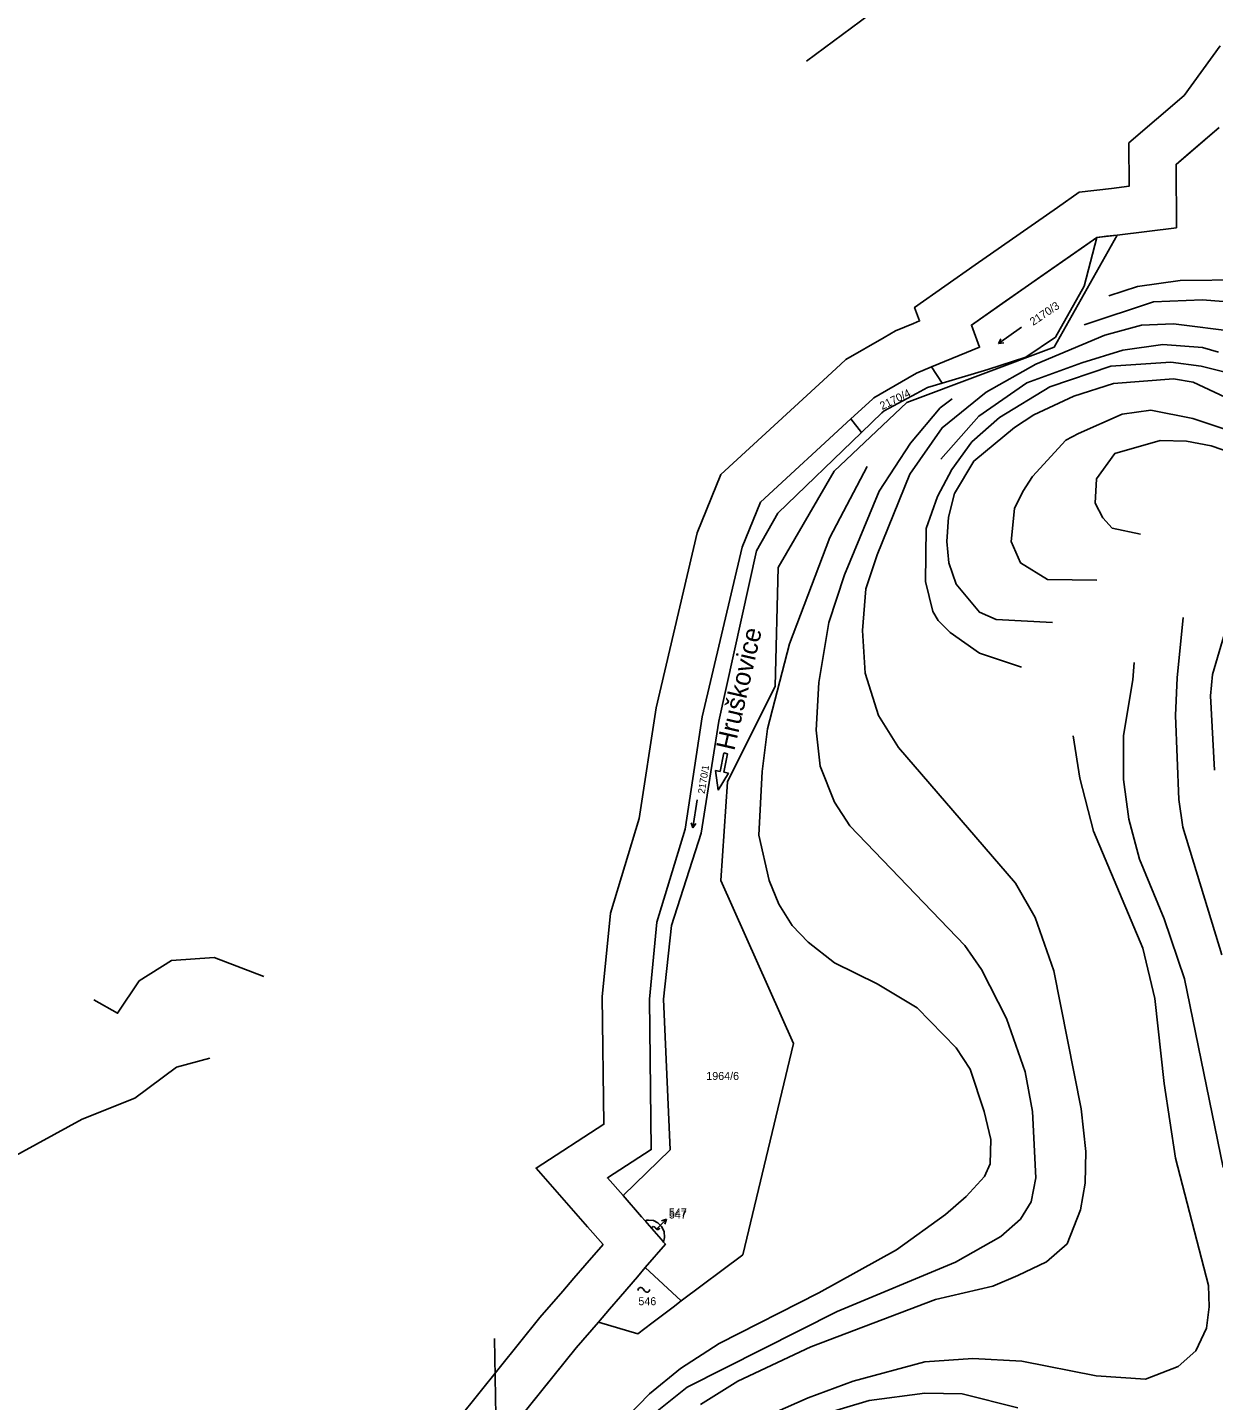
# Model space of a CAD drawing. Extents: x -555860 to -552701, y -1187050 to -1182291.
# Drawn here: x -555372.4 to -555120.4, y -1183320.2 to -1183028.5 of the extents above; entities that cross this region are included whole.
import ezdxf

# ---------------------------------------------------------------- set-up
doc = ezdxf.new("R2010")
doc.units = 0
for name, color, linetype in [('LEG_2b', 7, 'Continuous'), ('Level 16', 7, 'Continuous'), ('Level 25', 7, 'Continuous'), ('Level 28', 7, 'Continuous'), ('Level 30', 7, 'Continuous'), ('Level 32', 7, 'Continuous'), ('Level 40', 7, 'Continuous'), ('Level 41', 7, 'Continuous'), ('navrh_BV', 7, 'Continuous'), ('stav_BV', 7, 'Continuous'), ('Značky kultur', 7, 'Continuous')]:
    doc.layers.add(name, color=color, linetype=linetype)

msp = doc.modelspace()

# ---------------------------------------------------------------- linework, layer by layer
at = {"layer": 'Level 16'}
for p, q in [((-555238.76, -1183283.76), (-555236.67, -1183281.6)), ((-555236.67, -1183281.6), (-555237.73, -1183281.97)), ((-555236.67, -1183281.6), (-555237.01, -1183282.67))]:
    msp.add_line(p, q, dxfattribs=at)
at = {"layer": 'Level 25'}
for p, q in [((-555161.21, -1183092.12), (-555166.09, -1183095.6)), ((-555166.09, -1183095.6), (-555165.59, -1183094.63)), ((-555166.09, -1183095.6), (-555165.01, -1183095.44)), ((-555230.13, -1183192.55), (-555231.06, -1183198.48)), ((-555231.06, -1183198.48), (-555231.4, -1183197.44)), ((-555231.06, -1183198.48), (-555230.41, -1183197.59)), ((-555239.08, -1183283.4), (-555238.88, -1183283.66)), ((-555241.63, -1183296.45), (-555241.33, -1183296.85))]:
    msp.add_line(p, q, dxfattribs=at)
for centre, radius, start, end in [((-555239.42, -1183283.59), 0.394, 29.2914, 181.2189), ((-555238.54, -1183283.47), 0.394, 209.2914, 1.2189), ((-555242.14, -1183296.74), 0.588, 29.2914, 181.2189), ((-555240.82, -1183296.56), 0.588, 209.2914, 1.2189)]:
    msp.add_arc(centre, radius, start, end, dxfattribs=at)
at = {"layer": 'Level 28'}
for points in [[(-555241.16, -1183291.91), (-555236.88, -1183286.96), (-555237.28, -1183286.49), (-555237.44, -1183286.31), (-555237.81, -1183285.88), (-555240.76, -1183282.48), (-555241.07, -1183282.12), (-555241.21, -1183281.96), (-555241.95, -1183281.12), (-555245.9, -1183276.62), (-555249.2, -1183272.88), (-555239.9, -1183266.86), (-555240.29, -1183234.86), (-555238.68, -1183218.56), (-555232.69, -1183198.75), (-555229.05, -1183174.91), (-555220.56, -1183138.88), (-555216.67, -1183129.28), (-555197.47, -1183111.63), (-555192.92, -1183107.44), (-555192.57, -1183107.12), (-555185.41, -1183102.97), (-555183.57, -1183101.9), (-555180.37, -1183100.59), (-555170.12, -1183096.4), (-555171.88, -1183091.68), (-555165.32, -1183087.1), (-555150.21, -1183076.55), (-555147.87, -1183074.92), (-555145.25, -1183073.09), (-555140.92, -1183072.56), (-555128.31, -1183071), (-555128.37, -1183057.57), (-555119.21, -1183049.69)], [(-554989.16, -1183790.18), (-554998.38, -1183762.03), (-555023.98, -1183698.86), (-555072.25, -1183586.24), (-555107.46, -1183513.79), (-555123.73, -1183497.05), (-555148.99, -1183482.44), (-555174.33, -1183475.35), (-555199.76, -1183468.31), (-555225.23, -1183461.43), (-555248.68, -1183450.24), (-555272.32, -1183438.88), (-555295.77, -1183427.64), (-555319.32, -1183416.36), (-555342.75, -1183405.14), (-555324.88, -1183381.52), (-555299.11, -1183358.62), (-555286.46, -1183347.02), (-555255.88, -1183308.96), (-555251.14, -1183303.48), (-555248.77, -1183300.73), (-555246.44, -1183298.03), (-555242.85, -1183293.87), (-555241.16, -1183291.91)]]:
    msp.add_lwpolyline(points, dxfattribs=at)
at = {"layer": 'Level 30'}
for points in [[(-555119.03, -1183032.33), (-555126.63, -1183042.88), (-555138.39, -1183053), (-555138.35, -1183062.17), (-555142.14, -1183062.64), (-555148.94, -1183063.47), (-555153.59, -1183066.72), (-555155.93, -1183068.35), (-555171.05, -1183078.9), (-555183.96, -1183087.92), (-555182.88, -1183090.81), (-555184.16, -1183091.33), (-555188, -1183092.91), (-555190.43, -1183094.32), (-555198.52, -1183099.01), (-555199.68, -1183100.07), (-555204.24, -1183104.27), (-555225.09, -1183123.44), (-555230.12, -1183135.84), (-555238.88, -1183173.01), (-555242.47, -1183196.54), (-555248.54, -1183216.6), (-555250.3, -1183234.43), (-555249.97, -1183261.46), (-555264.38, -1183270.79), (-555253.41, -1183283.23), (-555250.11, -1183286.98)], [(-555241.16, -1183291.91), (-555236.88, -1183286.96), (-555237.28, -1183286.49), (-555237.44, -1183286.31), (-555237.81, -1183285.88), (-555240.76, -1183282.48), (-555241.07, -1183282.12), (-555241.21, -1183281.96), (-555241.95, -1183281.12), (-555245.9, -1183276.62), (-555249.2, -1183272.88), (-555239.9, -1183266.86), (-555240.29, -1183234.86), (-555238.68, -1183218.56), (-555232.69, -1183198.75), (-555229.05, -1183174.91), (-555220.56, -1183138.88), (-555216.67, -1183129.28), (-555197.47, -1183111.63), (-555192.92, -1183107.44), (-555192.57, -1183107.12), (-555185.41, -1183102.97), (-555183.57, -1183101.9), (-555180.37, -1183100.59), (-555170.12, -1183096.4), (-555171.88, -1183091.68), (-555165.32, -1183087.1), (-555150.21, -1183076.55), (-555147.87, -1183074.92), (-555145.25, -1183073.09), (-555140.92, -1183072.56), (-555128.31, -1183071), (-555128.37, -1183057.57), (-555119.21, -1183049.69)], [(-555250.11, -1183286.98), (-555254.01, -1183291.5), (-555256.34, -1183294.2), (-555258.71, -1183296.95), (-555263.56, -1183302.55), (-555293.78, -1183340.16), (-555305.81, -1183351.2), (-555332.26, -1183374.7), (-555358.11, -1183408.87), (-555323.64, -1183425.38), (-555300.09, -1183436.66), (-555276.65, -1183447.9), (-555253, -1183459.26), (-555228.72, -1183470.85), (-555202.4, -1183477.96), (-555177.01, -1183484.98), (-555152.9, -1183491.73), (-555129.94, -1183505.01), (-555115.75, -1183519.61), (-555081.35, -1183590.4), (-555033.21, -1183702.71), (-555007.78, -1183765.47), (-554998.93, -1183792.49)], [(-554989.16, -1183790.18), (-554998.38, -1183762.03), (-555023.98, -1183698.86), (-555072.25, -1183586.24), (-555107.46, -1183513.79), (-555123.73, -1183497.05), (-555148.99, -1183482.44), (-555174.33, -1183475.35), (-555199.76, -1183468.31), (-555225.23, -1183461.43), (-555248.68, -1183450.24), (-555272.32, -1183438.88), (-555295.77, -1183427.64), (-555319.32, -1183416.36), (-555342.75, -1183405.14), (-555324.88, -1183381.52), (-555299.11, -1183358.62), (-555286.46, -1183347.02), (-555255.88, -1183308.96), (-555251.14, -1183303.48), (-555248.77, -1183300.73), (-555246.44, -1183298.03), (-555242.85, -1183293.87), (-555241.16, -1183291.91)]]:
    msp.add_lwpolyline(points, dxfattribs=at)
at = {"layer": 'Level 32'}
msp.add_lwpolyline([(-555246.44, -1183298.03), (-555242.85, -1183293.87), (-555241.16, -1183291.91), (-555233.51, -1183299.01), (-555235.27, -1183300.33), (-555239.74, -1183303.69), (-555242.77, -1183305.96), (-555251.14, -1183303.48), (-555248.77, -1183300.73), (-555246.44, -1183298.03)], dxfattribs=at)
at = {"layer": 'Level 40'}
for points in [[(-555079.89, -1182938.58), (-555079.12, -1182939.78), (-555078.72, -1182943.51), (-555078.86, -1182953.11), (-555077.03, -1182967.5), (-555077.31, -1182977.1), (-555078.02, -1182981.9), (-555080.84, -1182991.49), (-555089.45, -1183011.25), (-555094.39, -1183026.21), (-555094.95, -1183031), (-555094.67, -1183059.79), (-555095.66, -1183064.59), (-555097.77, -1183069.39), (-555100.74, -1183074.19), (-555105.11, -1183079.27), (-555109.49, -1183081.38), (-555114, -1183082.09), (-555127.55, -1183082.23), (-555136.58, -1183083.5), (-555142.66, -1183085.46)], [(-555206.88, -1183035.59), (-555191.59, -1183024.3), (-555184.47, -1183016.4)], [(-555128.96, -1183103.11), (-555141.66, -1183104.1), (-555150.13, -1183106.78), (-555158.6, -1183110.73), (-555162.69, -1183113.42), (-555171.35, -1183120.57), (-555175.48, -1183127.48), (-555176.75, -1183132.51), (-555177.08, -1183137.69), (-555176.66, -1183142.2), (-555175.11, -1183146.72), (-555170.17, -1183152.65), (-555166.64, -1183154.2), (-555154.61, -1183154.89)], [(-555111.18, -1183110.17), (-555124.73, -1183103.82), (-555128.96, -1183103.11)], [(-555194.02, -1183121.74), (-555201.92, -1183136.84), (-555210.53, -1183159.42), (-555215.18, -1183177.48), (-555216.31, -1183186.51), (-555217.02, -1183200.06), (-555214.83, -1183209.66), (-555212.78, -1183214.74), (-555209.96, -1183219.25), (-555206.57, -1183222.78), (-555200.93, -1183227.16), (-555191.9, -1183231.67), (-555183.43, -1183236.75), (-555175.11, -1183245.22), (-555172.14, -1183249.73), (-555169.18, -1183258.77), (-555167.73, -1183264.74), (-555167.91, -1183269.91), (-555169.09, -1183272.57), (-555172.99, -1183276.83), (-555177.36, -1183280.64), (-555187.81, -1183288.12), (-555204.32, -1183297.29), (-555225.48, -1183308.01), (-555233.67, -1183313.38), (-555240.3, -1183318.74), (-555252.58, -1183331.44)], [(-555137.27, -1183163.35), (-555137.57, -1183167.04), (-555139.55, -1183178.89), (-555139.55, -1183188.21), (-555138.42, -1183196.68), (-555136.16, -1183205.14), (-555130.94, -1183217.84), (-555126.56, -1183230.54), (-555118.38, -1183270.62)], [(-555358.36, -1183235.05), (-555353.29, -1183237.87), (-555348.68, -1183231.02), (-555341.85, -1183226.7), (-555332.8, -1183226.05), (-555322.19, -1183230.07)], [(-555161.98, -1183321.7), (-555173.84, -1183318.74), (-555181.74, -1183318.6), (-555193.59, -1183320.15), (-555204.49, -1183323.44)]]:
    msp.add_lwpolyline(points, dxfattribs=at)
at = {"layer": 'Level 41'}
for points in [[(-555032.01, -1182908.94), (-555042.6, -1182926.3), (-555048.24, -1182942.1), (-555051.77, -1182963.83), (-555053.18, -1182985.56), (-555056.15, -1182999.11), (-555061.69, -1183011.78), (-555066.45, -1183019.15), (-555072.23, -1183026.21), (-555075.62, -1183032.98), (-555078.44, -1183041.45), (-555080.7, -1183059.23), (-555083.66, -1183069.11), (-555086.2, -1183073.34), (-555094.39, -1183081.1), (-555102.15, -1183085.33), (-555106.67, -1183086.46), (-555114, -1183087.03), (-555122.75, -1183086.32), (-555133.2, -1183086.75), (-555147.93, -1183091.61)], [(-555229.44, -1183321), (-555221.53, -1183316.06), (-555206.01, -1183308.72), (-555179.48, -1183298.7), (-555167.34, -1183295.88), (-555161.98, -1183293.62), (-555155.91, -1183290.66), (-555151.54, -1183286.85), (-555148.72, -1183279.65), (-555147.73, -1183274.01), (-555147.59, -1183267.23), (-555148.58, -1183258.2), (-555154.36, -1183228.85), (-555158.31, -1183217.56), (-555162.53, -1183210.27), (-555187.38, -1183181.43), (-555191.62, -1183174.66), (-555194.44, -1183165.63), (-555195, -1183156.6), (-555194.3, -1183147.71), (-555191.9, -1183140.51), (-555184.95, -1183123.33), (-555178.11, -1183113.5), (-555168.76, -1183105.94), (-555158.17, -1183100.01), (-555143.49, -1183093.85), (-555135.73, -1183091.68), (-555128.96, -1183091.4), (-555115.41, -1183093.09)], [(-555119.36, -1183097.47), (-555122.75, -1183096.48), (-555131.22, -1183095.78), (-555139.69, -1183097.05), (-555148.42, -1183099.71), (-555160.08, -1183103.94), (-555170.31, -1183111.02), (-555178.35, -1183120.19)], [(-555103.28, -1183105.37), (-555123.03, -1183100.43), (-555129.53, -1183099.59), (-555142.23, -1183100.43), (-555155.21, -1183104.81), (-555165.93, -1183111.3)], [(-555175.95, -1183107.34), (-555178.48, -1183109.27), (-555184.84, -1183116.8), (-555191.47, -1183126.96), (-555198.81, -1183144.74), (-555202.2, -1183154.9), (-555204.32, -1183167.6), (-555204.88, -1183177.76), (-555204.04, -1183185.39), (-555200.93, -1183193.01), (-555197.68, -1183198.09), (-555173.27, -1183223.49), (-555169.74, -1183228.57), (-555164.38, -1183239.01), (-555160.43, -1183250.3), (-555158.88, -1183258.77), (-555158.17, -1183272.88), (-555159.16, -1183277.96), (-555161.42, -1183281.63), (-555165.65, -1183285.29), (-555175.25, -1183290.8), (-555200.37, -1183301.24), (-555232.26, -1183317.33), (-555238.61, -1183322.41)], [(-555109.49, -1183116.66), (-555124.8, -1183111.51), (-555133.76, -1183109.75), (-555139.83, -1183110.59), (-555149.14, -1183114.69), (-555151.82, -1183116.1), (-555158.88, -1183123.86), (-555160.95, -1183127.06), (-555162.69, -1183130.63), (-555163.39, -1183137.69), (-555161.42, -1183142.2), (-555155.69, -1183145.75), (-555145.2, -1183145.88)], [(-555165.93, -1183111.3), (-555171.75, -1183116.49), (-555176.02, -1183122.34), (-555179.06, -1183128.09), (-555181.46, -1183134.87), (-555181.6, -1183146.16), (-555180.05, -1183152.5), (-555178.92, -1183154.48), (-555176.38, -1183157.02), (-555170.17, -1183161.39), (-555161.2, -1183164.39)], [(-555106.1, -1183122.45), (-555120.92, -1183117.37), (-555126.14, -1183116.38), (-555131.78, -1183116.24), (-555141.43, -1183118.97), (-555145.28, -1183124.32), (-555145.61, -1183129.5), (-555143.92, -1183132.61), (-555141.94, -1183134.86), (-555135.96, -1183136.07)], [(-555126.9, -1183153.79), (-555128.16, -1183166.62), (-555128.54, -1183174.66), (-555127.83, -1183192.44), (-555126.98, -1183198.37), (-555118.66, -1183225.46)], [(-555116.57, -1183151.97), (-555120.64, -1183165.91), (-555121.06, -1183170.43), (-555120.21, -1183186.23)], [(-555220.4, -1183325.66), (-555206.57, -1183319.59), (-555196.98, -1183316.06), (-555181.74, -1183311.97), (-555171.58, -1183311.26), (-555161.14, -1183311.82), (-555145.33, -1183314.93), (-555134.89, -1183315.64), (-555127.97, -1183312.95), (-555124.16, -1183309.57), (-555121.91, -1183304.77), (-555121.34, -1183300.25), (-555121.48, -1183295.74), (-555128.54, -1183268.64), (-555130.94, -1183252.84), (-555132.91, -1183234.78), (-555135.45, -1183224.05), (-555145.9, -1183199.22), (-555148.86, -1183187.93), (-555150.26, -1183178.96)], [(-555381.9, -1183263.64), (-555376.5, -1183268.96), (-555360.8, -1183260.37), (-555349.66, -1183255.92), (-555340.8, -1183249.32), (-555333.66, -1183247.45)], [(-555272.92, -1183323.43), (-555273.21, -1183306.98)]]:
    msp.add_lwpolyline(points, dxfattribs=at)
at = {"layer": 'navrh_BV'}
for p, q in [((-555119.21, -1183049.69), (-555125.6, -1183055.19)), ((-555125.6, -1183055.19), (-555128.37, -1183057.57)), ((-555128.37, -1183057.57), (-555128.31, -1183071)), ((-555154.28, -1183096.38), (-555140.92, -1183072.56)), ((-555143.14, -1183072.83), (-555140.92, -1183072.56)), ((-555140.92, -1183072.56), (-555128.31, -1183071)), ((-555145.25, -1183073.09), (-555157.14, -1183081.39)), ((-555145.25, -1183073.09), (-555147.9, -1183083.4)), ((-555145.25, -1183073.09), (-555143.14, -1183072.83)), ((-555157.14, -1183081.39), (-555171.88, -1183091.68)), ((-555147.9, -1183083.4), (-555154.03, -1183094.28)), ((-555171.88, -1183091.68), (-555170.12, -1183096.4)), ((-555154.03, -1183094.28), (-555160.34, -1183098.5)), ((-555185.56, -1183108.1), (-555154.28, -1183096.38)), ((-555180.37, -1183100.59), (-555170.12, -1183096.4)), ((-555160.34, -1183098.5), (-555168.37, -1183101.11)), ((-555183.57, -1183101.9), (-555180.37, -1183100.59)), ((-555178.05, -1183104.03), (-555180.37, -1183100.59)), ((-555168.37, -1183101.11), (-555178.05, -1183104.03)), ((-555192.57, -1183107.12), (-555185.41, -1183102.97)), ((-555185.41, -1183102.97), (-555183.57, -1183101.9)), ((-555178.05, -1183104.03), (-555181.18, -1183104.98)), ((-555197.47, -1183111.63), (-555192.92, -1183107.44)), ((-555192.92, -1183107.44), (-555192.57, -1183107.12)), ((-555183.51, -1183106.21), (-555190.42, -1183109.88)), ((-555181.18, -1183104.98), (-555183.51, -1183106.21)), ((-555201.04, -1183122.72), (-555185.56, -1183108.1)), ((-555195.22, -1183114.5), (-555190.88, -1183110.32)), ((-555190.88, -1183110.32), (-555190.42, -1183109.88)), ((-555216.67, -1183129.28), (-555197.47, -1183111.63)), ((-555195.22, -1183114.5), (-555197.47, -1183111.63)), ((-555213.01, -1183131.64), (-555195.22, -1183114.5)), ((-555212.9, -1183143.17), (-555201.04, -1183122.72)), ((-555216.67, -1183129.28), (-555220.56, -1183138.88)), ((-555213.01, -1183131.64), (-555217.51, -1183139.66)), ((-555220.56, -1183138.88), (-555229.05, -1183174.91)), ((-555217.51, -1183139.66), (-555225.56, -1183175.8)), ((-555213.58, -1183168.43), (-555212.9, -1183143.17)), ((-555223.73, -1183188.74), (-555213.58, -1183168.43)), ((-555229.05, -1183174.91), (-555232.69, -1183198.75)), ((-555225.56, -1183175.8), (-555229.3, -1183199.63)), ((-555225.08, -1183209.69), (-555223.73, -1183188.74)), ((-555238.68, -1183218.56), (-555232.69, -1183198.75)), ((-555229.3, -1183199.63), (-555235.61, -1183219.26)), ((-555209.66, -1183244.31), (-555225.08, -1183209.69)), ((-555238.68, -1183218.56), (-555240.29, -1183234.86)), ((-555235.61, -1183219.26), (-555237.29, -1183234.87)), ((-555240.29, -1183234.86), (-555239.9, -1183266.86)), ((-555237.29, -1183234.87), (-555235.9, -1183266.88)), ((-555220.45, -1183289.19), (-555209.66, -1183244.31)), ((-555249.2, -1183272.88), (-555239.9, -1183266.86)), ((-555235.9, -1183266.88), (-555245.9, -1183276.62)), ((-555249.2, -1183272.88), (-555245.9, -1183276.62)), ((-555245.9, -1183276.62), (-555241.95, -1183281.12)), ((-555241.95, -1183281.12), (-555241.21, -1183281.96)), ((-555241.21, -1183281.96), (-555240.82, -1183281.86)), ((-555241.21, -1183281.96), (-555241.07, -1183282.12)), ((-555241.07, -1183282.12), (-555240.76, -1183282.48)), ((-555240.82, -1183281.86), (-555240.47, -1183281.86)), ((-555240.76, -1183282.48), (-555237.81, -1183285.88)), ((-555240.47, -1183281.86), (-555239.42, -1183281.93)), ((-555239.42, -1183281.93), (-555238.48, -1183282.43)), ((-555238.48, -1183282.43), (-555237.69, -1183283.17)), ((-555237.69, -1183283.17), (-555237.14, -1183284.24)), ((-555237.09, -1183285.5), (-555237.28, -1183286.49)), ((-555237.14, -1183284.24), (-555237.09, -1183285.5)), ((-555241.16, -1183291.91), (-555236.88, -1183286.96)), ((-555237.81, -1183285.88), (-555237.44, -1183286.31)), ((-555237.44, -1183286.31), (-555237.28, -1183286.49)), ((-555236.88, -1183286.96), (-555237.28, -1183286.49)), ((-555233.51, -1183299.01), (-555220.45, -1183289.19)), ((-555246.44, -1183298.03), (-555242.85, -1183293.87)), ((-555242.85, -1183293.87), (-555241.16, -1183291.91)), ((-555233.51, -1183299.01), (-555241.16, -1183291.91)), ((-555248.77, -1183300.73), (-555246.44, -1183298.03)), ((-555235.27, -1183300.33), (-555233.51, -1183299.01)), ((-555248.77, -1183300.73), (-555251.14, -1183303.48)), ((-555239.74, -1183303.69), (-555235.27, -1183300.33)), ((-555255.88, -1183308.96), (-555251.14, -1183303.48)), ((-555242.77, -1183305.96), (-555251.14, -1183303.48)), ((-555242.77, -1183305.96), (-555239.74, -1183303.69)), ((-555286.46, -1183347.02), (-555255.88, -1183308.96))]:
    msp.add_line(p, q, dxfattribs=at)
at = {"layer": 'stav_BV'}
for p, q in [((-555238.76, -1183283.76), (-555236.68, -1183281.6)), ((-555236.68, -1183281.6), (-555237.73, -1183281.97)), ((-555236.68, -1183281.6), (-555237.01, -1183282.67))]:
    msp.add_line(p, q, dxfattribs=at)
at = {"layer": 'Značky kultur'}
for p, q in [((-555224.49, -1183182.58), (-555225.27, -1183186.51)), ((-555223.71, -1183182.74), (-555224.49, -1183182.58)), ((-555224.49, -1183186.66), (-555223.71, -1183182.74)), ((-555225.27, -1183186.51), (-555226.26, -1183186.31)), ((-555223.51, -1183186.86), (-555224.49, -1183186.66))]:
    msp.add_line(p, q, dxfattribs=at)
for points in [[(-555226.26, -1183186.31), (-555225.66, -1183190.51)], [(-555225.66, -1183190.51), (-555223.51, -1183186.86)]]:
    msp.add_lwpolyline(points, dxfattribs=at)

# ---------------------------------------------------------------- texts
at = {"layer": 'LEG_2b'}
for s, height, rotation, p in [('2170/3', 1.7, 34, (-555158.74, -1183091.88)), ('2170/4', 1.7, 26, (-555190.84, -1183109.75)), ('2170/1', 1.5, 81, (-555228.55, -1183191.34))]:
    msp.add_text(s, height=height, rotation=rotation, dxfattribs=at).set_placement(p)
for s, p in [('1964/6', (-555228.2, -1183252.06)), ('547', (-555236.15, -1183281.49)), ('546', (-555242.63, -1183299.91))]:
    msp.add_text(s, height=1.7, dxfattribs=at).set_placement(p)
at = {"layer": 'Level 16'}
msp.add_text('547', height=1.7, dxfattribs=at).set_placement((-555236.15, -1183281.06))
at = {"layer": 'Značky kultur'}
msp.add_text('Hruškovice', height=4, rotation=77.0936, dxfattribs=at).set_placement((-555222.27, -1183182.25))

doc.saveas('drawing.dxf')
